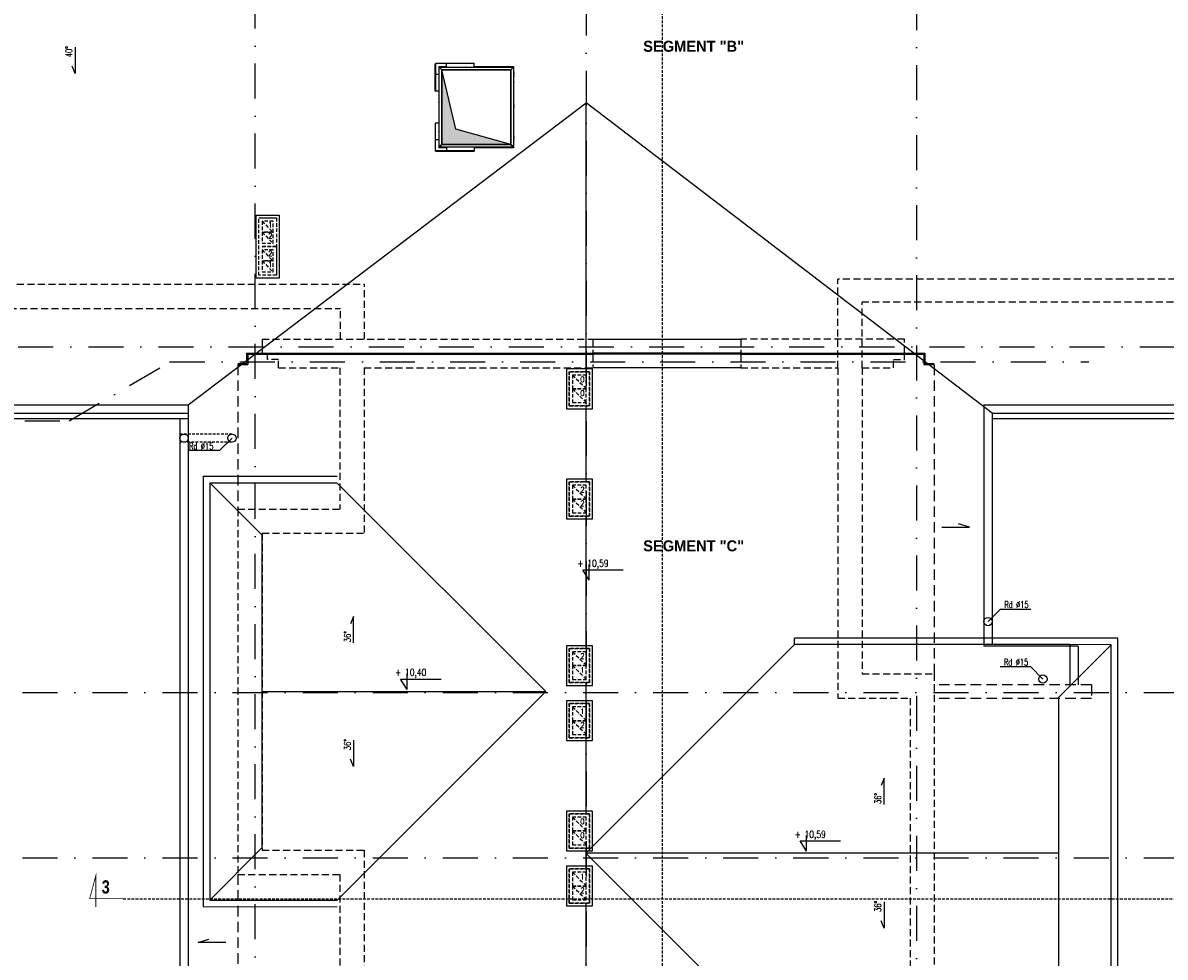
# Model space of a CAD drawing. Header units: millimetres. Extents: x 28600 to 181045, y -399112 to -163690.
# Tile 480 of 482: x 101246 to 103318, y -196709 to -195014. Entities that reach past the tile are written whole.
import ezdxf

# ---------------------------------------------------------------- set-up
doc = ezdxf.new("R2010")
doc.units = ezdxf.units.MM
for name, pattern in [('6279-A-FP00$0$DASHED', [0.75, 0.5, -0.25]), ('CARKOVANA', [7.5, 5, -2.5]), ('DASHDOT', [25.4, 12.7, -6.35, 0, -6.35]), ('HIDDEN', [9.525, 6.35, -3.175])]:
    doc.linetypes.add(name, pattern=pattern)
doc.layers.get('0').update_dxf_attribs({"color": 8})
for name, color, linetype in [('!! 0_ Istn-widok', 8, 'Continuous'), ('!! 0_ Opis', 8, 'Continuous'), ('!! 0_Istn-cienka', 8, 'Continuous'), ('!! 0_Osie', 8, 'DASHDOT'), ('!! 1_Wyburzenia', 8, 'CARKOVANA'), ('0-osie-liniA', 8, 'DASHDOT'), ('0-PRZEB-LINIA-PODLOGA', 8, 'Continuous'), ('0-rzedne-blok', 8, 'Continuous')]:
    doc.layers.add(name, color=color, linetype=linetype)
doc.styles.add('ARCHETYP', font='romans.shx', dxfattribs={"height": 15})
doc.styles.add('DEUTSCH', font='SIMPLEX8')
doc.styles.add('SIMPLEX', font='simplex.shx', dxfattribs={"width": 0.77})
doc.styles.add('STYLE10', font='arialbd.ttf')
doc.styles.add('STYLE7', font='ARIALNB.TTF')

# ---------------------------------------------------------------- blocks, each defined once
blk = doc.blocks.new('BLOK OSI')
at = {"layer": '0-osie-liniA', "ltscale": 5}
for points in [[(51992.2, -199661.2), (51992.2, -193642.4)], [(52592.2, -193637), (52592.2, -199860.8)], [(53191.2, -193626.9), (53191.2, -199860.8)], [(48639.3, -195663.1), (55424.3, -195663.1)], [(51574.3, -195797.6), (51654.7, -195797.6), (51841.2, -195688.6)], [(51837.1, -195690.1), (53504.1, -195690.1)], [(51570, -196290.1), (53810.6, -196290.1)], [(51570, -196590.1), (53810.6, -196590.1)]]:
    blk.add_lwpolyline(points, dxfattribs=at)
blk = doc.blocks.new('A$Ca3b899b0')
for p, q in [((-960, 796), (-960, 796)), ((-960, 796), (-960, 75)), ((-960, 796), (-960, 796)), ((-960, 796), (-958, 795)), ((-960, 796), (-958, 795)), ((-840, 796), (-960, 796)), ((-958, 795), (-960, 796)), ((-960, 796), (-960, 796)), ((-955, 791), (-958, 795)), ((-958, 795), (-955, 791)), ((-958, 693), (-958, 693)), ((-958, 693), (-958, 693)), ((-958, 692), (-958, 693)), ((-958, 692), (-958, 692)), ((-958, 690), (-958, 692)), ((-958, 690), (-958, 690)), ((-958, 690), (-958, 689)), ((-958, 690), (-958, 690)), ((-958, 690), (-958, 690)), ((-958, 689), (-958, 689)), ((-956, 696), (-955, 696)), ((-956, 686), (-955, 686)), ((-955, 791), (-952, 789)), ((-955, -559), (-955, 791)), ((-952, 789), (-955, 791)), ((-955, 791), (495, 791)), ((-905, 741), (-952, 789)), ((-952, 789), (-905, 741)), ((-905, -509), (-905, 741)), ((-905, 741), (445, 741)), ((-859, 793), (-859, 791)), ((-857, 794), (-856, 794)), ((-856, 794), (-855, 794)), ((-856, 794), (-856, 794)), ((-856, 794), (-856, 794)), ((-854, 794), (-855, 794)), ((-854, 794), (-853, 794)), ((-854, 794), (-854, 794)), ((-852, 794), (-853, 794)), ((-852, 794), (-852, 794)), ((-850, 793), (-850, 791)), ((-840, 796), (-840, 791)), ((-840, 796), (-820, 796)), ((-820, 796), (-820, 791)), ((-820, 791), (-820, 796)), ((-800, 796), (-820, 796)), ((-800, 791), (-800, 796)), ((-800, 796), (-780, 796)), ((-800, 796), (-800, 791)), ((-780, 796), (-780, 791)), ((-780, 791), (-780, 796)), ((-760, 796), (-780, 796)), ((-270, 796), (-760, 796)), ((-760, 791), (-760, 796)), ((-679, 793), (-679, 791)), ((-677, 794), (-675, 794)), ((-677, 794), (-677, 794)), ((-677, 794), (-677, 794)), ((-675, 794), (-673, 794)), ((-675, 794), (-675, 794)), ((-675, 794), (-675, 794)), ((-673, 794), (-673, 794)), ((-673, 794), (-673, 794)), ((-673, 794), (-672, 794)), ((-670, 793), (-670, 791)), ((-270, 796), (-270, 791)), ((-270, 796), (-250, 796)), ((-250, 796), (-250, 791)), ((-250, 791), (-250, 796)), ((-230, 796), (-250, 796)), ((-230, 791), (-230, 796)), ((-230, 796), (-210, 796)), ((-230, 796), (-230, 791)), ((-210, 796), (-210, 791)), ((-210, 791), (-210, 796)), ((-190, 796), (-210, 796)), ((300, 796), (-190, 796)), ((-190, 791), (-190, 796)), ((-144, 793), (-144, 791)), ((-142, 794), (-142, 794)), ((-141, 794), (-142, 794)), ((-141, 794), (-140, 794)), ((-141, 794), (-141, 794)), ((-140, 794), (-140, 794)), ((-139, 794), (-138, 794)), ((-138, 794), (-138, 794)), ((-138, 794), (-138, 794)), ((-138, 794), (-137, 794)), ((-135, 793), (-135, 791)), ((300, 796), (300, 791)), ((300, 796), (320, 796)), ((320, 796), (320, 791)), ((320, 791), (320, 796)), ((340, 796), (320, 796)), ((340, 791), (340, 796)), ((340, 796), (360, 796)), ((340, 796), (340, 791)), ((360, 796), (360, 791)), ((360, 791), (360, 796)), ((380, 796), (360, 796)), ((500, 796), (380, 796)), ((380, 791), (380, 796)), ((391, 793), (391, 791)), ((393, 794), (394, 794)), ((394, 794), (395, 794)), ((394, 794), (394, 794)), ((394, 794), (394, 794)), ((396, 794), (395, 794)), ((396, 794), (397, 794)), ((396, 794), (396, 794)), ((398, 794), (397, 794)), ((398, 794), (398, 794)), ((400, 793), (400, 791)), ((493, 789), (445, 741)), ((445, 741), (493, 789)), ((445, 741), (445, -509)), ((493, 789), (495, 791)), ((495, 791), (493, 789)), ((499, 795), (495, 791)), ((495, 791), (499, 795)), ((495, 791), (495, -559)), ((497, 696), (495, 696)), ((497, 686), (495, 686)), ((499, 795), (500, 796)), ((500, 796), (499, 795)), ((499, 693), (499, 693)), ((499, 693), (499, 693)), ((499, 693), (499, 692)), ((499, 692), (499, 692)), ((499, 692), (499, 692)), ((499, 692), (499, 690)), ((499, 690), (499, 690)), ((499, 690), (499, 690)), ((499, 690), (499, 689)), ((499, 690), (499, 690)), ((499, 690), (499, 690)), ((500, 796), (500, 796)), ((500, 796), (500, 796)), ((500, 75), (500, 796)), ((500, 796), (500, 796)), ((500, 796), (500, 796)), ((500, 796), (500, 796)), ((500, 796), (500, 796)), ((-958, 312), (-958, 312)), ((-958, 312), (-958, 312)), ((-958, 311), (-958, 312)), ((-958, 310), (-958, 311)), ((-958, 310), (-958, 310)), ((-958, 309), (-958, 310)), ((-958, 309), (-958, 309)), ((-958, 308), (-958, 309)), ((-958, 309), (-958, 309)), ((-958, 308), (-958, 308)), ((-958, 308), (-958, 308)), ((-956, 315), (-955, 315)), ((-956, 305), (-955, 305)), ((497, 309), (495, 309)), ((497, 299), (495, 299)), ((499, 306), (499, 306)), ((499, 306), (499, 304)), ((499, 306), (499, 306)), ((499, 306), (499, 306)), ((499, 306), (499, 306)), ((499, 306), (499, 306)), ((499, 304), (499, 303)), ((499, 303), (499, 302)), ((499, 302), (499, 302)), ((499, 302), (499, 302)), ((-1027, 75), (-1025, 75)), ((-1027, -622), (-1027, 75)), ((-1020, 75), (-1025, 75)), ((-1018, 75), (-1020, 75)), ((-1020, 75), (-1020, -622)), ((-955, 75), (-1018, 75)), ((495, 75), (559, 75)), ((559, 75), (560, 75)), ((560, 75), (566, 75)), ((560, 75), (560, -622)), ((568, 75), (566, 75)), ((568, -622), (568, 75)), ((-958, -70), (-958, -70)), ((-958, -70), (-958, -70)), ((-958, -71), (-958, -70)), ((-958, -72), (-958, -71)), ((-958, -73), (-958, -72)), ((-958, -73), (-958, -73)), ((-958, -74), (-958, -73)), ((-958, -73), (-958, -73)), ((-958, -74), (-958, -74)), ((-958, -74), (-958, -74)), ((-956, -67), (-955, -67)), ((-956, -77), (-955, -77)), ((497, -72), (495, -72)), ((497, -82), (495, -82)), ((499, -75), (499, -76)), ((499, -75), (499, -75)), ((499, -75), (499, -75)), ((499, -75), (499, -75)), ((499, -75), (499, -75)), ((499, -76), (499, -77)), ((499, -77), (499, -78)), ((499, -78), (499, -78)), ((499, -78), (499, -79)), ((499, -79), (499, -79)), ((499, -79), (499, -79)), ((-1018, -425), (-1020, -425)), ((-955, -425), (-1018, -425)), ((-960, -425), (-960, -564)), ((-958, -562), (-960, -564)), ((-960, -564), (-958, -562)), ((-960, -564), (-960, -564)), ((-960, -564), (-960, -564)), ((-960, -564), (-960, -564)), ((-960, -564), (-960, -564)), ((-960, -564), (-821, -564)), ((-960, -564), (-960, -564)), ((-958, -457), (-958, -457)), ((-958, -457), (-958, -457)), ((-958, -457), (-958, -457)), ((-958, -458), (-958, -457)), ((-958, -457), (-958, -457)), ((-958, -459), (-958, -458)), ((-958, -460), (-958, -459)), ((-958, -461), (-958, -460)), ((-958, -461), (-958, -461)), ((-958, -461), (-958, -461)), ((-958, -562), (-955, -559)), ((-955, -559), (-958, -562)), ((-956, -454), (-955, -454)), ((-956, -464), (-955, -464)), ((-952, -556), (-955, -559)), ((-955, -559), (-952, -556)), ((495, -559), (-955, -559)), ((-952, -556), (-905, -509)), ((-905, -509), (-952, -556)), ((445, -509), (-905, -509)), ((-859, -561), (-859, -559)), ((-856, -562), (-857, -562)), ((-857, -562), (-857, -562)), ((-856, -562), (-855, -562)), ((-854, -562), (-855, -562)), ((-852, -562), (-853, -562)), ((-853, -562), (-853, -562)), ((-850, -561), (-850, -559)), ((-821, -559), (-821, -622)), ((-521, -559), (-521, -622)), ((-521, -564), (62, -564)), ((-324, -561), (-324, -559)), ((-322, -562), (-321, -562)), ((-322, -562), (-322, -562)), ((-320, -562), (-321, -562)), ((-321, -562), (-321, -562)), ((-320, -562), (-320, -562)), ((-318, -562), (-319, -562)), ((-317, -562), (-318, -562)), ((-318, -562), (-318, -562)), ((-318, -562), (-318, -562)), ((-315, -561), (-315, -559)), ((62, -559), (62, -622)), ((211, -561), (211, -559)), ((214, -562), (213, -562)), ((216, -562), (214, -562)), ((214, -562), (214, -562)), ((214, -562), (214, -562)), ((214, -562), (214, -562)), ((214, -562), (214, -562)), ((214, -562), (214, -562)), ((216, -562), (216, -562)), ((218, -562), (217, -562)), ((218, -562), (218, -562)), ((220, -561), (220, -559)), ((362, -559), (362, -622)), ((362, -564), (500, -564)), ((391, -561), (391, -559)), ((394, -562), (393, -562)), ((393, -562), (393, -562)), ((394, -562), (395, -562)), ((396, -562), (395, -562)), ((398, -562), (397, -562)), ((397, -562), (397, -562)), ((400, -561), (400, -559)), ((445, -509), (493, -556)), ((493, -556), (445, -509)), ((495, -559), (493, -556)), ((493, -556), (495, -559)), ((495, -425), (559, -425)), ((497, -454), (495, -454)), ((497, -464), (495, -464)), ((495, -559), (499, -562)), ((499, -562), (495, -559)), ((499, -457), (499, -457)), ((499, -457), (499, -457)), ((499, -457), (499, -458)), ((499, -458), (499, -458)), ((499, -458), (499, -458)), ((499, -458), (499, -460)), ((499, -460), (499, -460)), ((499, -460), (499, -460)), ((499, -460), (499, -461)), ((499, -460), (499, -460)), ((499, -460), (499, -460)), ((500, -564), (499, -562)), ((499, -562), (500, -564)), ((500, -564), (500, -425)), ((500, -564), (500, -564)), ((500, -564), (500, -564)), ((500, -564), (500, -564)), ((500, -564), (500, -564)), ((500, -564), (500, -564)), ((559, -425), (560, -425)), ((-1025, -622), (-1027, -622)), ((-1025, -622), (-1020, -622)), ((-1018, -624), (-521, -624)), ((-1018, -624), (-1018, -629)), ((-1018, -631), (-1018, -629)), ((-521, -631), (-1018, -631)), ((-821, -622), (-821, -624)), ((-521, -622), (-521, -624)), ((-521, -629), (-521, -624)), ((-521, -629), (-521, -631)), ((62, -622), (62, -624)), ((559, -624), (62, -624)), ((62, -629), (62, -624)), ((62, -629), (62, -631)), ((62, -631), (559, -631)), ((362, -622), (362, -624)), ((559, -624), (559, -629)), ((559, -631), (559, -629)), ((566, -622), (560, -622)), ((566, -622), (568, -622))]:
    blk.add_line(p, q)
for centre, radius, start, end in [((-950, 691), 8, 144.3147, 163.9923), ((-950, 691), 8, 196.0077, 215.6853), ((-956, 696), 0.2, 90, 144.3147), ((-956, 687), 0.2, 215.6853, 270), ((-855, 787), 8, 106.0077, 125.6853), ((-859, 793), 0.2, 125.6853, 180), ((-855, 787), 8, 54.3147, 73.9923), ((-850, 793), 0.2, 0, 54.3147), ((-675, 787), 8, 106.0077, 125.6853), ((-679, 793), 0.2, 125.6853, 180), ((-675, 787), 8, 54.3147, 73.9923), ((-670, 793), 0.2, 0, 54.3147), ((-140, 787), 8, 106.0077, 125.6853), ((-144, 793), 0.2, 125.6853, 180), ((-140, 787), 8, 54.3147, 73.9923), ((-135, 793), 0.2, 0, 54.3147), ((395, 787), 8, 106.0077, 125.6853), ((391, 793), 0.2, 125.6853, 180), ((395, 787), 8, 54.3147, 73.9923), ((400, 793), 0.2, 0, 54.3147), ((497, 696), 0.2, 35.6853, 90), ((491, 691), 8, 16.0077, 35.6853), ((491, 691), 8, 324.3147, 343.9923), ((497, 687), 0.2, 270, 324.3147), ((-950, 310), 8, 144.3147, 163.9923), ((-950, 310), 8, 196.0077, 215.6853), ((-956, 315), 0.2, 90, 144.3147), ((-956, 306), 0.2, 215.6853, 270), ((497, 309), 0.2, 35.6853, 90), ((491, 304), 8, 16.0077, 35.6853), ((491, 304), 8, 324.3147, 343.9923), ((497, 300), 0.2, 270, 324.3147), ((-950, -72), 8, 144.3147, 163.9923), ((-950, -72), 8, 196.0077, 215.6853), ((-956, -67), 0.2, 90, 144.3147), ((-956, -76), 0.2, 215.6853, 270), ((497, -72), 0.2, 35.6853, 90), ((491, -77), 8, 16.0077, 35.6853), ((491, -77), 8, 324.3147, 343.9923), ((497, -81), 0.2, 270, 324.3147), ((-950, -459), 8, 144.3147, 163.9923), ((-950, -459), 8, 196.0077, 215.6853), ((-956, -454), 0.2, 90, 144.3147), ((-956, -463), 0.2, 215.6853, 270), ((-859, -561), 0.2, 180, 234.3147), ((-855, -554), 8, 234.3147, 253.6659), ((-855, -554), 8, 286.3341, 305.6853), ((-850, -561), 0.2, 305.6853, 0), ((-324, -561), 0.2, 180, 234.3147), ((-320, -554), 8, 234.3147, 253.9923), ((-320, -554), 8, 286.0077, 305.6853), ((-315, -561), 0.2, 305.6853, 0), ((211, -561), 0.2, 180, 234.3147), ((215, -554), 8, 234.3147, 253.801), ((215, -554), 8, 286.199, 305.6853), ((220, -561), 0.2, 305.6853, 0), ((391, -561), 0.2, 180, 234.3147), ((395, -554), 8, 234.3147, 253.6659), ((395, -554), 8, 286.3341, 305.6853), ((400, -561), 0.2, 305.6853, 0), ((497, -454), 0.2, 35.6853, 90), ((491, -459), 8, 16.0077, 35.6853), ((491, -459), 8, 324.3147, 343.9923), ((497, -463), 0.2, 270, 324.3147), ((-1018, -622), 3, 180, 270), ((-1018, -622), 1.5, 180, 270), ((559, -622), 1.5, 270, 0), ((559, -622), 3, 270, 0)]:
    blk.add_arc(centre, radius, start, end)
for points, knots in [([(-958, 693), (-958, 693), (-958, 693), (-958, 693), (-958, 693), (-958, 693), (-958, 693), (-958, 693)], [0.17438702, 0.17438702, 0.17438702, 0.17438702, 0.18896797, 0.18896797, 0.20586323, 0.20586323, 0.21737851, 0.21737851, 0.21737851, 0.21737851]), ([(-958, 692), (-958, 692), (-958, 692), (-958, 692), (-958, 692), (-958, 692), (-958, 692), (-958, 692)], [0.17438702, 0.17438702, 0.17438702, 0.17438702, 0.18896797, 0.18896797, 0.20586323, 0.20586323, 0.21737852, 0.21737852, 0.21737852, 0.21737852]), ([(-958, 690), (-958, 690), (-958, 690), (-958, 690), (-958, 690), (-958, 690), (-958, 690), (-958, 689)], [0.17438702, 0.17438702, 0.17438702, 0.17438702, 0.18896797, 0.18896797, 0.20586323, 0.20586323, 0.21737852, 0.21737852, 0.21737852, 0.21737852]), ([(-856, 794), (-856, 794), (-856, 794), (-856, 794), (-856, 794), (-856, 794), (-856, 794), (-856, 794)], [0.17438702, 0.17438702, 0.17438702, 0.17438702, 0.18896797, 0.18896797, 0.20586323, 0.20586323, 0.21737852, 0.21737852, 0.21737852, 0.21737852]), ([(-854, 794), (-854, 794), (-854, 794), (-854, 794), (-854, 794), (-854, 794), (-855, 794), (-855, 794)], [0.17438702, 0.17438702, 0.17438702, 0.17438702, 0.18896797, 0.18896797, 0.20586323, 0.20586323, 0.21737851, 0.21737851, 0.21737851, 0.21737851]), ([(-852, 794), (-852, 794), (-852, 794), (-853, 794), (-853, 794), (-853, 794), (-853, 794), (-853, 794)], [0.17438702, 0.17438702, 0.17438702, 0.17438702, 0.18896797, 0.18896797, 0.20586323, 0.20586323, 0.21737851, 0.21737851, 0.21737851, 0.21737851]), ([(-677, 794), (-677, 794), (-677, 794), (-677, 794), (-677, 794), (-677, 794), (-677, 794), (-677, 794)], [0.17438702, 0.17438702, 0.17438702, 0.17438702, 0.18896797, 0.18896797, 0.20586323, 0.20586323, 0.21737852, 0.21737852, 0.21737852, 0.21737852]), ([(-675, 794), (-675, 794), (-675, 794), (-675, 794), (-675, 794), (-675, 794), (-675, 794), (-675, 794)], [0.17438702, 0.17438702, 0.17438702, 0.17438702, 0.18896797, 0.18896797, 0.20586323, 0.20586323, 0.21737851, 0.21737851, 0.21737851, 0.21737851]), ([(-673, 794), (-673, 794), (-673, 794), (-673, 794), (-673, 794), (-673, 794), (-673, 794), (-673, 794)], [0.17438702, 0.17438702, 0.17438702, 0.17438702, 0.18896797, 0.18896797, 0.20586323, 0.20586323, 0.21737851, 0.21737851, 0.21737851, 0.21737851]), ([(-141, 794), (-141, 794), (-142, 794), (-142, 794), (-142, 794), (-142, 794), (-142, 794), (-142, 794)], [0.17438702, 0.17438702, 0.17438702, 0.17438702, 0.18896797, 0.18896797, 0.20586323, 0.20586323, 0.21737852, 0.21737852, 0.21737852, 0.21737852]), ([(-139, 794), (-140, 794), (-140, 794), (-140, 794), (-140, 794), (-140, 794), (-140, 794), (-140, 794)], [0.17438702, 0.17438702, 0.17438702, 0.17438702, 0.18896797, 0.18896797, 0.20586323, 0.20586323, 0.21737851, 0.21737851, 0.21737851, 0.21737851]), ([(-138, 794), (-138, 794), (-138, 794), (-138, 794), (-138, 794), (-138, 794), (-138, 794), (-138, 794)], [0.17438702, 0.17438702, 0.17438702, 0.17438702, 0.18896797, 0.18896797, 0.20586323, 0.20586323, 0.21737851, 0.21737851, 0.21737851, 0.21737851]), ([(394, 794), (394, 794), (394, 794), (394, 794), (394, 794), (394, 794), (394, 794), (394, 794)], [0.17438702, 0.17438702, 0.17438702, 0.17438702, 0.18896797, 0.18896797, 0.20586323, 0.20586323, 0.21737852, 0.21737852, 0.21737852, 0.21737852]), ([(396, 794), (396, 794), (396, 794), (396, 794), (396, 794), (396, 794), (395, 794), (395, 794)], [0.17438702, 0.17438702, 0.17438702, 0.17438702, 0.18896797, 0.18896797, 0.20586323, 0.20586323, 0.21737851, 0.21737851, 0.21737851, 0.21737851]), ([(398, 794), (398, 794), (398, 794), (397, 794), (397, 794), (397, 794), (397, 794), (397, 794)], [0.17438702, 0.17438702, 0.17438702, 0.17438702, 0.18896797, 0.18896797, 0.20586323, 0.20586323, 0.21737851, 0.21737851, 0.21737851, 0.21737851]), ([(499, 693), (499, 693), (499, 693), (499, 693), (499, 693), (499, 693), (499, 693), (499, 693)], [0.17438702, 0.17438702, 0.17438702, 0.17438702, 0.18896797, 0.18896797, 0.20586323, 0.20586323, 0.21737852, 0.21737852, 0.21737852, 0.21737852]), ([(499, 692), (499, 692), (499, 692), (499, 692), (499, 692), (499, 692), (499, 692), (499, 692)], [0.17438702, 0.17438702, 0.17438702, 0.17438702, 0.18896797, 0.18896797, 0.20586323, 0.20586323, 0.21737852, 0.21737852, 0.21737852, 0.21737852]), ([(499, 690), (499, 690), (499, 690), (499, 690), (499, 690), (499, 690), (499, 690), (499, 690)], [0.17438702, 0.17438702, 0.17438702, 0.17438702, 0.18896797, 0.18896797, 0.20586323, 0.20586323, 0.21737852, 0.21737852, 0.21737852, 0.21737852]), ([(-958, 312), (-958, 312), (-958, 312), (-958, 312), (-958, 312), (-958, 312), (-958, 312), (-958, 312)], [0.17438702, 0.17438702, 0.17438702, 0.17438702, 0.18896797, 0.18896797, 0.20586323, 0.20586323, 0.21737852, 0.21737852, 0.21737852, 0.21737852]), ([(-958, 311), (-958, 311), (-958, 311), (-958, 310), (-958, 310), (-958, 310), (-958, 310), (-958, 310)], [0.17438702, 0.17438702, 0.17438702, 0.17438702, 0.18896797, 0.18896797, 0.20586323, 0.20586323, 0.21737852, 0.21737852, 0.21737852, 0.21737852]), ([(-958, 309), (-958, 309), (-958, 308), (-958, 308), (-958, 308), (-958, 308), (-958, 308), (-958, 308)], [0.17438702, 0.17438702, 0.17438702, 0.17438702, 0.18896797, 0.18896797, 0.20586323, 0.20586323, 0.21737852, 0.21737852, 0.21737852, 0.21737852]), ([(499, 306), (499, 306), (499, 306), (499, 306), (499, 306), (499, 306), (499, 306), (499, 306)], [0.17438702, 0.17438702, 0.17438702, 0.17438702, 0.18896797, 0.18896797, 0.20586323, 0.20586323, 0.21737852, 0.21737852, 0.21737852, 0.21737852]), ([(499, 303), (499, 304), (499, 304), (499, 304), (499, 304), (499, 304), (499, 304), (499, 304)], [0.17438702, 0.17438702, 0.17438702, 0.17438702, 0.18896797, 0.18896797, 0.20586323, 0.20586323, 0.21737852, 0.21737852, 0.21737852, 0.21737852]), ([(499, 302), (499, 302), (499, 302), (499, 302), (499, 302), (499, 302), (499, 302), (499, 302)], [0.17438702, 0.17438702, 0.17438702, 0.17438702, 0.18896797, 0.18896797, 0.20586323, 0.20586323, 0.21737851, 0.21737851, 0.21737851, 0.21737851]), ([(-958, -70), (-958, -70), (-958, -70), (-958, -70), (-958, -70), (-958, -70), (-958, -70), (-958, -70)], [0.17438702, 0.17438702, 0.17438702, 0.17438702, 0.18896797, 0.18896797, 0.20586323, 0.20586323, 0.21737851, 0.21737851, 0.21737851, 0.21737851]), ([(-958, -71), (-958, -71), (-958, -71), (-958, -71), (-958, -71), (-958, -72), (-958, -72), (-958, -72)], [0.17438702, 0.17438702, 0.17438702, 0.17438702, 0.18896797, 0.18896797, 0.20586323, 0.20586323, 0.21737852, 0.21737852, 0.21737852, 0.21737852]), ([(-958, -73), (-958, -73), (-958, -73), (-958, -74), (-958, -74), (-958, -74), (-958, -74), (-958, -74)], [0.17438702, 0.17438702, 0.17438702, 0.17438702, 0.18896797, 0.18896797, 0.20586323, 0.20586323, 0.21737852, 0.21737852, 0.21737852, 0.21737852]), ([(499, -76), (499, -76), (499, -75), (499, -75), (499, -75), (499, -75), (499, -75), (499, -75)], [0.17438702, 0.17438702, 0.17438702, 0.17438702, 0.18896797, 0.18896797, 0.20586323, 0.20586323, 0.21737852, 0.21737852, 0.21737852, 0.21737852]), ([(499, -78), (499, -78), (499, -78), (499, -78), (499, -78), (499, -77), (499, -77), (499, -77)], [0.17438702, 0.17438702, 0.17438702, 0.17438702, 0.18896797, 0.18896797, 0.20586323, 0.20586323, 0.21737852, 0.21737852, 0.21737852, 0.21737852]), ([(499, -79), (499, -79), (499, -79), (499, -79), (499, -79), (499, -79), (499, -79), (499, -79)], [0.17438702, 0.17438702, 0.17438702, 0.17438702, 0.18896797, 0.18896797, 0.20586323, 0.20586323, 0.21737852, 0.21737852, 0.21737852, 0.21737852]), ([(-958, -457), (-958, -457), (-958, -457), (-958, -457), (-958, -457), (-958, -457), (-958, -458), (-958, -458)], [0.17438702, 0.17438702, 0.17438702, 0.17438702, 0.18896797, 0.18896797, 0.20586323, 0.20586323, 0.21737851, 0.21737851, 0.21737851, 0.21737851]), ([(-958, -459), (-958, -459), (-958, -459), (-958, -460), (-958, -460), (-958, -460), (-958, -460), (-958, -460)], [0.17438702, 0.17438702, 0.17438702, 0.17438702, 0.18896797, 0.18896797, 0.20586323, 0.20586323, 0.21737851, 0.21737851, 0.21737851, 0.21737851]), ([(-958, -461), (-958, -461), (-958, -461), (-958, -461), (-958, -461), (-958, -461), (-958, -461), (-958, -461)], [0.17438702, 0.17438702, 0.17438702, 0.17438702, 0.18896797, 0.18896797, 0.20586323, 0.20586323, 0.21737852, 0.21737852, 0.21737852, 0.21737852]), ([(-857, -562), (-857, -562), (-857, -562), (-857, -562), (-857, -562), (-857, -562), (-857, -562), (-857, -562)], [0.17438702, 0.17438702, 0.17438702, 0.17438702, 0.18896797, 0.18896797, 0.20586323, 0.20586323, 0.21737852, 0.21737852, 0.21737852, 0.21737852]), ([(-856, -562), (-856, -562), (-856, -562), (-856, -562), (-856, -562), (-856, -562)], [0.17438702, 0.17438702, 0.17438702, 0.17438702, 0.18896797, 0.18896797, 0.19470305, 0.19470305, 0.19470305, 0.19470305]), ([(-856, -562), (-856, -562), (-856, -562), (-856, -562), (-856, -562), (-856, -562), (-856, -562), (-855, -562)], [0.17438702, 0.17438702, 0.17438702, 0.17438702, 0.18896797, 0.18896797, 0.20586323, 0.20586323, 0.21737851, 0.21737851, 0.21737851, 0.21737851]), ([(-854, -562), (-854, -562), (-854, -562), (-853, -562), (-853, -562), (-853, -562), (-853, -562), (-853, -562)], [0.17438702, 0.17438702, 0.17438702, 0.17438702, 0.18896797, 0.18896797, 0.20586323, 0.20586323, 0.21737851, 0.21737851, 0.21737851, 0.21737851]), ([(-853, -562), (-853, -562), (-853, -562), (-853, -562), (-853, -562), (-853, -562)], [0.17438702, 0.17438702, 0.17438702, 0.17438702, 0.18896797, 0.18896797, 0.19470305, 0.19470305, 0.19470305, 0.19470305]), ([(-852, -562), (-852, -562), (-852, -562), (-852, -562), (-852, -562), (-852, -562)], [0.17438702, 0.17438702, 0.17438702, 0.17438702, 0.18896797, 0.18896797, 0.19470305, 0.19470305, 0.19470305, 0.19470305]), ([(-322, -562), (-322, -562), (-322, -562), (-322, -562), (-322, -562), (-321, -562), (-321, -562), (-321, -562)], [0.17438702, 0.17438702, 0.17438702, 0.17438702, 0.18896797, 0.18896797, 0.20586323, 0.20586323, 0.21737851, 0.21737851, 0.21737851, 0.21737851]), ([(-320, -562), (-320, -562), (-320, -562), (-320, -562), (-320, -562), (-320, -562)], [0.20226985, 0.20226985, 0.20226985, 0.20226985, 0.20586323, 0.20586323, 0.21737852, 0.21737852, 0.21737852, 0.21737852]), ([(-320, -562), (-320, -562), (-320, -562), (-320, -562), (-320, -562), (-320, -562), (-319, -562), (-319, -562)], [0.17438702, 0.17438702, 0.17438702, 0.17438702, 0.18896797, 0.18896797, 0.20586323, 0.20586323, 0.21737851, 0.21737851, 0.21737851, 0.21737851]), ([(-318, -562), (-318, -562), (-318, -562), (-318, -562), (-318, -562), (-318, -562), (-318, -562), (-318, -562)], [0.17438702, 0.17438702, 0.17438702, 0.17438702, 0.18896797, 0.18896797, 0.20586323, 0.20586323, 0.21737852, 0.21737852, 0.21737852, 0.21737852]), ([(214, -562), (214, -562), (214, -562), (214, -562), (214, -562), (214, -562), (214, -562), (214, -562)], [0.17438702, 0.17438702, 0.17438702, 0.17438702, 0.18896797, 0.18896797, 0.20586323, 0.20586323, 0.21737851, 0.21737851, 0.21737851, 0.21737851]), ([(216, -562), (216, -562), (216, -562), (216, -562), (216, -562), (217, -562), (217, -562), (217, -562)], [0.17438702, 0.17438702, 0.17438702, 0.17438702, 0.18896797, 0.18896797, 0.20586323, 0.20586323, 0.21737851, 0.21737851, 0.21737851, 0.21737851]), ([(218, -562), (218, -562), (218, -562), (218, -562), (218, -562), (218, -562), (218, -562), (218, -562)], [0.17438702, 0.17438702, 0.17438702, 0.17438702, 0.18896797, 0.18896797, 0.20586323, 0.20586323, 0.21737852, 0.21737852, 0.21737852, 0.21737852]), ([(393, -562), (393, -562), (393, -562), (393, -562), (393, -562), (393, -562), (393, -562), (393, -562)], [0.17438702, 0.17438702, 0.17438702, 0.17438702, 0.18896797, 0.18896797, 0.20586323, 0.20586323, 0.21737852, 0.21737852, 0.21737852, 0.21737852]), ([(394, -562), (394, -562), (394, -562), (394, -562), (394, -562), (394, -562)], [0.17438702, 0.17438702, 0.17438702, 0.17438702, 0.18896797, 0.18896797, 0.19470305, 0.19470305, 0.19470305, 0.19470305]), ([(394, -562), (394, -562), (394, -562), (394, -562), (394, -562), (394, -562), (394, -562), (395, -562)], [0.17438702, 0.17438702, 0.17438702, 0.17438702, 0.18896797, 0.18896797, 0.20586323, 0.20586323, 0.21737851, 0.21737851, 0.21737851, 0.21737851]), ([(396, -562), (396, -562), (396, -562), (397, -562), (397, -562), (397, -562), (397, -562), (397, -562)], [0.17438702, 0.17438702, 0.17438702, 0.17438702, 0.18896797, 0.18896797, 0.20586323, 0.20586323, 0.21737851, 0.21737851, 0.21737851, 0.21737851]), ([(397, -562), (397, -562), (397, -562), (397, -562), (397, -562), (397, -562)], [0.17438702, 0.17438702, 0.17438702, 0.17438702, 0.18896797, 0.18896797, 0.19470305, 0.19470305, 0.19470305, 0.19470305]), ([(398, -562), (398, -562), (398, -562), (398, -562), (398, -562), (398, -562)], [0.17438702, 0.17438702, 0.17438702, 0.17438702, 0.18896797, 0.18896797, 0.19470305, 0.19470305, 0.19470305, 0.19470305]), ([(499, -457), (499, -457), (499, -457), (499, -457), (499, -457), (499, -457), (499, -457), (499, -457)], [0.17438702, 0.17438702, 0.17438702, 0.17438702, 0.18896797, 0.18896797, 0.20586323, 0.20586323, 0.21737852, 0.21737852, 0.21737852, 0.21737852]), ([(499, -458), (499, -458), (499, -458), (499, -458), (499, -458), (499, -458), (499, -458), (499, -458)], [0.17438702, 0.17438702, 0.17438702, 0.17438702, 0.18896797, 0.18896797, 0.20586323, 0.20586323, 0.21737852, 0.21737852, 0.21737852, 0.21737852]), ([(499, -460), (499, -460), (499, -460), (499, -460), (499, -460), (499, -460), (499, -460), (499, -460)], [0.17438702, 0.17438702, 0.17438702, 0.17438702, 0.18896797, 0.18896797, 0.20586323, 0.20586323, 0.21737852, 0.21737852, 0.21737852, 0.21737852])]:
    blk.add_open_spline(points, degree=3, knots=knots)
for points in [[(-140, 794), (-140, 794), (-140, 794), (-140, 794)], [(213, -562), (213, -562), (213, -562), (213, -562)], [(214, -562), (214, -562), (214, -562), (214, -562)], [(217, -562), (216, -562), (216, -562), (216, -562)]]:
    blk.add_open_spline(points, degree=3)
blk = doc.blocks.new('P_001_op1')
for p, q in [((1, 1), (0, 1)), ((0, 1), (0, 0)), ((0.205, 0.795), (1, 1)), ((1, 0), (1, 1)), ((0, 0), (0.205, 0.795)), ((0, 0), (1, 0))]:
    blk.add_line(p, q)
blk.add_solid([(0, 0), (0.205, 0.795), (0, 1), (1, 1)])
blk = doc.blocks.new('D_kota')
for p, q in [((8.7, 0), (8.7, 23)), ((-0.8, 15), (8.7, 15)), ((8.7, 0), (-0.8, 15))]:
    blk.add_line(p, q)
blk.add_lwpolyline([(-0.8, 15), (57.9, 15)])
at = {"style": 'DEUTSCH', "width": 0.8}
blk.add_attdef('POZ.ARCH', (7.3, 19.7), '', height=10, dxfattribs=at)

msp = doc.modelspace()

# ---------------------------------------------------------------- linework, layer by layer
at = {"layer": '!! 0_ Istn-widok'}
for p, q in [((101573.08499, -195836.56515), (101573.08499, -196617.15128)), ((101585.08499, -195848.56515), (101585.08499, -196605.15128)), ((103232.08499, -196910.65128), (103232.08499, -196130.06515)), ((103220.08499, -196898.65128), (103220.08499, -196142.06515))]:
    msp.add_line(p, q, dxfattribs=at)
for points in [[(103004.08499, -195731.85822), (104799.08499, -195731.85822), (104799.08499, -194207.85822), (102669.08499, -194207.85822)], [(103004.08499, -195721.85822), (104789.08499, -195721.85822), (104789.08499, -194217.85822), (102669.08499, -194217.85822)], [(101546.08499, -195706.85822), (102267.58499, -195159.12771)], [(102267.58499, -195646.85822), (102267.58499, -195159.12771)], [(103004.08499, -195721.85822), (102267.58499, -195159.12771)], [(102280.08499, -195587.85822), (102548.08499, -195587.85822)], [(101652.08499, -195612.85822), (102280.08499, -195612.85822)], [(101652.08499, -195612.85822), (101652.08499, -195631.85822)], [(101654.08499, -195614.85822), (101690.08499, -195614.85822)], [(101654.08499, -195614.85822), (101654.08499, -195633.85822)], [(101690.08499, -195614.85822), (102280.08499, -195614.85822)], [(102280.08499, -195612.85822), (102280.08499, -195614.85822)], [(102548.08499, -195612.85822), (102280.08499, -195612.85822)], [(102548.08499, -195614.85822), (102280.08499, -195614.85822)], [(102548.08499, -195612.85822), (102854.08499, -195612.85822)], [(102548.08499, -195614.85822), (102845.08499, -195614.85822)], [(102845.08499, -195614.85822), (102880.08499, -195614.85822)], [(102854.08499, -195612.85822), (102882.08499, -195612.85822)], [(102880.08499, -195614.85822), (102880.08499, -195633.85822)], [(102882.08499, -195612.85822), (102882.08499, -195631.85822)], [(101636.08499, -195631.85822), (101652.08499, -195631.85822)], [(101636.08499, -195633.85822), (101654.08499, -195633.85822)], [(102880.08499, -195633.85822), (102899.08499, -195633.85822)], [(102882.08499, -195631.85822), (102899.08499, -195631.85822)], [(102548.08499, -195639.85822), (102280.08499, -195639.85822)], [(99835.08499, -195706.85822), (101546.08499, -195706.85822)], [(101546.08499, -195706.85822), (101546.08499, -197365.53512)], [(102267.58499, -195846.85822), (102267.58499, -195708.85822)], [(102989.08499, -195706.85822), (102989.08499, -196144.85822)], [(102989.08499, -195706.85822), (104789.08499, -195706.85822)], [(99835.08499, -195721.85822), (101546.08499, -195721.85822)], [(99835.08499, -195731.85822), (101546.08499, -195731.85822)], [(101531.08499, -195731.85822), (101531.08499, -197350.53512)], [(103004.08499, -195721.85822), (103004.08499, -196141.85822)], [(101573.08499, -195836.56515), (101816.08499, -195836.56515)], [(101585.08499, -195848.56515), (101815.87806, -195848.56515)], [(101585.08499, -195848.56515), (101680.08499, -195943.56515)], [(101816.08499, -195848.77209), (102194.37806, -196227.06515)], [(102267.58499, -196148.85822), (102267.58499, -195908.85822)], [(101680.08499, -196510.15128), (101680.08499, -195943.56515)], [(103232.08499, -196130.06515), (102645.67112, -196129.85743)], [(102645.67112, -196141.85822), (102645.67112, -196129.85743)], [(103145.08499, -196141.85822), (102645.67112, -196141.85822), (102267.37806, -196520.15128)], [(103220.08499, -196142.06515), (102989.08499, -196141.85822)], [(103160.08499, -196144.85822), (102989.08499, -196144.85822)], [(103220.08499, -196142.06515), (103122.29193, -196239.85822)], [(103145.08499, -196141.85822), (103145.08499, -196214.85822)], [(103160.08499, -196144.85822), (103160.08499, -196214.85822)], [(102267.58499, -196448.85822), (102267.58499, -196210.85822)], [(101680.08499, -196226.85822), (102194.17112, -196226.85822)], [(101816.08499, -196605.35822), (102194.37806, -196227.06515)], [(103125.08499, -196803.65128), (103125.08499, -196237.06515)], [(101585.08499, -196605.15128), (101680.08499, -196510.15128)], [(103232.08499, -196898.65128), (102645.87806, -196898.65128), (102267.37806, -196520.15128)], [(102267.58499, -196548.85822), (102267.58499, -196510.85822)], [(103125.08499, -196520.35822), (102267.58499, -196520.35822)], [(101585.08499, -196605.15128), (101816.08499, -196605.35822)], [(101573.08499, -196617.15128), (101816.08499, -196617.37477)], [(102267.58499, -196748.85822), (102267.58499, -196610.85822)]]:
    msp.add_lwpolyline(points, dxfattribs=at)
for points in [[(101669.08499, -195362.85822), (101711.08499, -195362.85822), (101711.08499, -195476.85822), (101669.08499, -195476.85822)], [(102232.08499, -195713.85822), (102279.08499, -195713.85822), (102279.08499, -195641.85822), (102232.08499, -195641.85822)], [(102232.08499, -195913.85822), (102279.08499, -195913.85822), (102279.08499, -195841.85822), (102232.08499, -195841.85822)], [(102232.08499, -196215.85822), (102279.08499, -196215.85822), (102279.08499, -196143.85822), (102232.08499, -196143.85822)], [(102232.08499, -196315.85822), (102279.08499, -196315.85822), (102279.08499, -196243.85822), (102232.08499, -196243.85822)], [(102232.08499, -196515.85822), (102279.08499, -196515.85822), (102279.08499, -196443.85822), (102232.08499, -196443.85822)], [(102232.08499, -196615.85822), (102279.08499, -196615.85822), (102279.08499, -196543.85822), (102232.08499, -196543.85822)]]:
    msp.add_lwpolyline(points, close=True, dxfattribs=at)
at = {"layer": '!! 0_ Istn-widok', "linetype": 'HIDDEN'}
for points in [[(101674.08499, -195367.85822), (101706.08499, -195367.85822), (101706.08499, -195471.85822), (101674.08499, -195471.85822)], [(101680.08499, -195393.85822), (101700.08499, -195393.85822), (101700.08499, -195373.85822), (101680.08499, -195373.85822)], [(101680.08499, -195413.85822), (101700.08499, -195413.85822), (101700.08499, -195393.85822), (101680.08499, -195393.85822)], [(101680.08499, -195445.85822), (101700.08499, -195445.85822), (101700.08499, -195425.85822), (101680.08499, -195425.85822)], [(101680.08499, -195465.85822), (101700.08499, -195465.85822), (101700.08499, -195445.85822), (101680.08499, -195445.85822)], [(102237.08499, -195646.85822), (102274.08499, -195646.85822), (102274.08499, -195708.85822), (102237.08499, -195708.85822)], [(102237.08499, -195708.85822), (102274.08499, -195708.85822), (102274.08499, -195646.85822), (102237.08499, -195646.85822)], [(102243.08499, -195677.85822), (102268.08499, -195677.85822), (102268.08499, -195652.85822), (102243.08499, -195652.85822)], [(102243.08499, -195702.85822), (102268.08499, -195702.85822), (102268.08499, -195677.85822), (102243.08499, -195677.85822)], [(102237.08499, -195846.85822), (102274.08499, -195846.85822), (102274.08499, -195908.85822), (102237.08499, -195908.85822)], [(102237.08499, -195908.85822), (102274.08499, -195908.85822), (102274.08499, -195846.85822), (102237.08499, -195846.85822)], [(102243.08499, -195877.85822), (102268.08499, -195877.85822), (102268.08499, -195852.85822), (102243.08499, -195852.85822)], [(102243.08499, -195902.85822), (102268.08499, -195902.85822), (102268.08499, -195877.85822), (102243.08499, -195877.85822)], [(102237.08499, -196148.85822), (102274.08499, -196148.85822), (102274.08499, -196210.85822), (102237.08499, -196210.85822)], [(102237.08499, -196210.85822), (102274.08499, -196210.85822), (102274.08499, -196148.85822), (102237.08499, -196148.85822)], [(102243.08499, -196179.85822), (102268.08499, -196179.85822), (102268.08499, -196154.85822), (102243.08499, -196154.85822)], [(102243.08499, -196204.85822), (102268.08499, -196204.85822), (102268.08499, -196179.85822), (102243.08499, -196179.85822)], [(102237.08499, -196248.85822), (102274.08499, -196248.85822), (102274.08499, -196310.85822), (102237.08499, -196310.85822)], [(102237.08499, -196310.85822), (102274.08499, -196310.85822), (102274.08499, -196248.85822), (102237.08499, -196248.85822)], [(102243.08499, -196279.85822), (102268.08499, -196279.85822), (102268.08499, -196254.85822), (102243.08499, -196254.85822)], [(102243.08499, -196304.85822), (102268.08499, -196304.85822), (102268.08499, -196279.85822), (102243.08499, -196279.85822)], [(102237.08499, -196448.85822), (102274.08499, -196448.85822), (102274.08499, -196510.85822), (102237.08499, -196510.85822)], [(102237.08499, -196510.85822), (102274.08499, -196510.85822), (102274.08499, -196448.85822), (102237.08499, -196448.85822)], [(102243.08499, -196479.85822), (102268.08499, -196479.85822), (102268.08499, -196454.85822), (102243.08499, -196454.85822)], [(102243.08499, -196504.85822), (102268.08499, -196504.85822), (102268.08499, -196479.85822), (102243.08499, -196479.85822)], [(102237.08499, -196548.85822), (102274.08499, -196548.85822), (102274.08499, -196610.85822), (102237.08499, -196610.85822)], [(102237.08499, -196610.85822), (102274.08499, -196610.85822), (102274.08499, -196548.85822), (102237.08499, -196548.85822)], [(102243.08499, -196579.85822), (102268.08499, -196579.85822), (102268.08499, -196554.85822), (102243.08499, -196554.85822)], [(102243.08499, -196604.85822), (102268.08499, -196604.85822), (102268.08499, -196579.85822), (102243.08499, -196579.85822)]]:
    msp.add_lwpolyline(points, close=True, dxfattribs=at)
for points in [[(101680.08499, -195367.85822), (101706.08499, -195367.85822), (101706.08499, -195419.85822), (101680.08499, -195419.85822)], [(101680.08499, -195373.85822), (101700.08499, -195393.85822)], [(101680.08499, -195393.85822), (101700.08499, -195413.85822)], [(101680.08499, -195419.85822), (101706.08499, -195419.85822), (101706.08499, -195471.85822), (101680.08499, -195471.85822)], [(101680.08499, -195425.85822), (101700.08499, -195445.85822)], [(101680.08499, -195445.85822), (101700.08499, -195465.85822)], [(102243.08499, -195652.85822), (102268.08499, -195677.85822)], [(102243.08499, -195677.85822), (102268.08499, -195702.85822)], [(102243.08499, -195852.85822), (102268.08499, -195877.85822)], [(102243.08499, -195877.85822), (102268.08499, -195902.85822)], [(102243.08499, -196154.85822), (102268.08499, -196179.85822)], [(102243.08499, -196179.85822), (102268.08499, -196204.85822)], [(102243.08499, -196254.85822), (102268.08499, -196279.85822)], [(102243.08499, -196279.85822), (102268.08499, -196304.85822)], [(102243.08499, -196454.85822), (102268.08499, -196479.85822)], [(102243.08499, -196479.85822), (102268.08499, -196504.85822)], [(102243.08499, -196554.85822), (102268.08499, -196579.85822)], [(102243.08499, -196579.85822), (102268.08499, -196604.85822)]]:
    msp.add_lwpolyline(points, dxfattribs=at)
at = {"layer": '!! 0_ Istn-widok', "linetype": 'HIDDEN', "ltscale": 3}
for points in [[(101636.08499, -195633.85822), (101636.08499, -195895.85822)], [(102899.08499, -195633.85822), (102899.08499, -196194.85822)], [(103184.08499, -196214.85822), (102899.08499, -196214.85822)], [(103184.08499, -196214.85822), (103184.08499, -196239.85822)], [(103184.08499, -196239.85822), (102899.08499, -196239.85822)], [(101636.08499, -196558.85822), (101636.08499, -196794.85822)]]:
    msp.add_lwpolyline(points, dxfattribs=at)
at = {"layer": '!! 0_ Istn-widok', "linetype": '6279-A-FP00$0$DASHED', "ltscale": 10}
for points in [[(101625.58499, -195759.85822), (101531.08499, -195759.85822)], [(101624.40197, -195774.76433), (101531.08499, -195774.76433)]]:
    msp.add_lwpolyline(points, dxfattribs=at)
at = {"layer": '!! 0_ Istn-widok'}
for centre in [(101538.64901, -195767.35822), (101625.58499, -195767.35822), (102996.58499, -196100.00887), (103096.08499, -196204.35822)]:
    msp.add_circle(centre, 7.5, dxfattribs=at)
at = {"layer": '!! 0_ Opis'}
for points in [[(101341.12952, -195058.2668), (101341.12952, -195106.03907), (101335.68735, -195092.67276)], [(101602.9478, -195789.99542), (101625.58499, -195767.35822)], [(101602.9478, -195789.99542), (101548.06246, -195789.99542)], [(102962.81756, -195928.5229), (102943.30493, -195922.6939)], [(102912.81756, -195928.5229), (102962.81756, -195928.5229)], [(101846.03748, -196138.44963), (101846.03748, -196090.67735), (101840.59531, -196104.04367)], [(103019.22219, -196077.37167), (102996.58499, -196100.00887)], [(103019.22219, -196077.37167), (103074.10753, -196077.37167)], [(103018.56246, -196181.72102), (103073.4478, -196181.72102)], [(103073.4478, -196181.72102), (103096.08499, -196204.35822)], [(101846.03748, -196315.2668), (101846.03748, -196363.03907), (101840.59531, -196349.67276)], [(102807.99442, -196431.94963), (102807.99442, -196384.17735), (102802.55224, -196397.54367)], [(102807.99442, -196608.7668), (102807.99442, -196656.53907), (102802.55224, -196643.17276)], [(101564.08686, -196682.11461), (101583.59948, -196676.28561)], [(101614.08686, -196682.11461), (101564.08686, -196682.11461)]]:
    msp.add_lwpolyline(points, dxfattribs=at)
at = {"layer": '!! 0_ Opis', "const_width": 1.44}
msp.add_lwpolyline([(101428.23022, -196602.75137), (101367.40462, -196602.75137), (101378.6758, -196560.68673), (101378.6758, -196617.95777)], dxfattribs=at)
msp.add_lwpolyline([(101428.23022, -196602.75137), (101367.40462, -196602.75137), (101378.6758, -196560.68673), (101378.6758, -196617.95777)], dxfattribs=at)
at = {"layer": '!! 0_Istn-cienka', "linetype": 'HIDDEN', "ltscale": 2}
for points in [[(101102.08499, -195487.85822), (101866.08499, -195487.85822)], [(101866.08499, -195587.85822), (101866.08499, -195487.85822)], [(103527.08499, -195478.85822), (102724.08499, -195478.85822)], [(102724.08499, -195639.85822), (102724.08499, -195478.85822)], [(101146.08499, -195531.85822), (101822.08499, -195531.85822)], [(101822.08499, -195587.85822), (101822.08499, -195531.85822)], [(103485.08499, -195520.85822), (102768.08499, -195520.85822)], [(102768.08499, -195639.85822), (102768.08499, -195520.85822)], [(101680.08499, -195587.85822), (102280.08499, -195587.85822)], [(101680.08499, -195587.85822), (101680.08499, -195612.85822)], [(102280.08499, -195587.85822), (102280.08499, -195612.85822)], [(102548.08499, -195587.85822), (102548.08499, -195612.85822)], [(102845.08499, -195612.85822), (102845.08499, -195587.85822), (102548.08499, -195587.85822)], [(101690.08499, -195624.35822), (101690.08499, -195614.85822)], [(102280.08499, -195614.85822), (102280.08499, -195639.85822)], [(102548.08499, -195614.85822), (102548.08499, -195639.85822)], [(102845.08499, -195624.35822), (102845.08499, -195614.85822)], [(101710.08499, -195624.35822), (101690.08499, -195624.35822)], [(101710.08499, -195639.85822), (101710.08499, -195624.35822)], [(102825.08499, -195639.85822), (102825.08499, -195624.35822)], [(102825.08499, -195624.35822), (102845.08499, -195624.35822)], [(101710.08499, -195639.85822), (101821.08499, -195639.85822)], [(101821.08499, -195639.85822), (101821.08499, -195895.85822)], [(101865.08499, -195639.85822), (102280.08499, -195639.85822)], [(101865.08499, -195639.85822), (101865.08499, -195939.85822)], [(102548.08499, -195639.85822), (102724.08499, -195639.85822)], [(102724.08499, -195639.85822), (102724.08499, -196238.85822)], [(102768.08499, -195639.85822), (102768.08499, -196194.85822)], [(102768.08499, -195639.85822), (102825.08499, -195639.85822)], [(101636.08499, -195895.85822), (101821.08499, -195895.85822)], [(101636.08499, -195895.85822), (101636.08499, -196558.85822)], [(101680.08499, -195939.85822), (101865.08499, -195939.85822)], [(101680.08499, -195939.85822), (101680.08499, -196514.85822)], [(102768.08499, -196194.85822), (102899.08499, -196194.85822)], [(102899.08499, -196194.85822), (102899.08499, -197458.85822)], [(102724.08499, -196238.85822), (102855.08499, -196238.85822)], [(102855.08499, -196238.85822), (102855.08499, -196801.85822)], [(101680.08499, -196514.85822), (101865.08499, -196514.85822)], [(101865.08499, -196514.85822), (101865.08499, -196838.85822)], [(101636.08499, -196558.85822), (101821.08499, -196558.85822)], [(101821.08499, -196558.85822), (101821.08499, -196794.85822)]]:
    msp.add_lwpolyline(points, dxfattribs=at)
at = {"layer": '!! 1_Wyburzenia'}
for points in [[(102405.75153, -193652.00105), (102405.75153, -199800.00781)], [(101428.23022, -196602.75137), (103410.28461, -196602.75137)]]:
    msp.add_lwpolyline(points, dxfattribs=at)

# ---------------------------------------------------------------- block references
at = {"layer": '!! 0_Osie'}
msp.add_blockref('BLOK OSI', (49675.37357, 61.46017), dxfattribs=at)
at = {"xscale": 0.1, "yscale": 0.1, "zscale": 0.1, "rotation": 270}
msp.add_blockref('A$Ca3b899b0', (102056.92655, -195189.81729), dxfattribs=at)
at = {"layer": '0-PRZEB-LINIA-PODLOGA', "xscale": 135, "yscale": 125, "zscale": 10, "rotation": 89.99999999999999}
msp.add_blockref('P_001_op1', (102131.04134, -195234.35822), dxfattribs=at)
at = {"layer": '0-rzedne-blok'}
ref = msp.add_blockref('D_kota', (102262.64756, -196025.16039), dxfattribs=dict(at, xscale=1.250000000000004, yscale=1.250000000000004, zscale=1.250000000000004))
ref.add_attrib('POZ.ARCH', '+ 10,59', (102251.82224, -196000.58044), dxfattribs={"layer": '0', "height": 12.5, "style": 'DEUTSCH', "width": 0.8})
ref = msp.add_blockref('D_kota', (101932.19062, -196223.16039), dxfattribs=dict(at, xscale=1.250000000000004, yscale=1.250000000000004, zscale=1.250000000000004))
ref.add_attrib('POZ.ARCH', '+ 10,40', (101921.3653, -196198.58044), dxfattribs={"layer": '0', "height": 12.5, "style": 'DEUTSCH', "width": 0.8})
ref = msp.add_blockref('D_kota', (102656.64647, -196516.66039), dxfattribs=dict(at, xscale=1.250000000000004, yscale=1.250000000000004, zscale=1.250000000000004))
ref.add_attrib('POZ.ARCH', '+ 10,59', (102645.82115, -196492.08044), dxfattribs={"layer": '0', "height": 12.5, "style": 'DEUTSCH', "width": 0.8})

# ---------------------------------------------------------------- texts
at = {"layer": '!! 0_ Istn-widok', "linetype": 'HIDDEN', "style": 'ARCHETYP', "width": 0.8}
for s, p in [('1', (101691.20556, -195385.39789)), ('2', (101691.20556, -195405.39789)), ('2', (101691.20556, -195437.39789)), ('1', (101691.20556, -195457.39789)), ('0', (102257.24643, -195665.68068)), ('0', (102257.24643, -195690.68068)), ('2', (102257.24643, -195865.68068)), ('2', (102257.24643, -195890.68068)), ('2', (102257.24643, -196167.68068)), ('1', (102257.24643, -196192.68068)), ('1', (102257.24643, -196267.68068)), ('2', (102257.24643, -196292.68068)), ('0', (102257.24643, -196467.68068)), ('0', (102257.24643, -196492.68068)), ('1', (102257.24643, -196567.68068)), ('2', (102257.24643, -196592.68068))]:
    msp.add_text(s, height=10, rotation=0.00000004, dxfattribs=at).set_placement(p)
at = {"layer": '!! 0_ Opis', "style": 'STYLE10', "width": 0.95}
for s, p in [('SEGMENT "B"', (102371.27157, -195066.37587)), ('SEGMENT "C"', (102371.27157, -195972.6756))]:
    msp.add_text(s, height=20, dxfattribs=at).set_placement(p)
at = {"layer": '!! 0_ Opis'}
for s, rotation, style, width, p in [('40%%D', 90, 'SIMPLEX', 0.75, (101335.79414, -195076.38183)), ('Rd %%C15', 359.99999996, 'ARCHETYP', 0.7, (101547.70215, -195787.82202)), ('Rd %%C15', 0.00000004, 'ARCHETYP', 0.7, (103026.06784, -196075.19828)), ('36%%D', 90, 'SIMPLEX', 0.75, (101840.7021, -196137.47745)), ('Rd %%C15', 0.00000004, 'ARCHETYP', 0.7, (103025.40811, -196179.54763)), ('36%%D', 90, 'SIMPLEX', 0.75, (101840.7021, -196333.38183)), ('36%%D', 90, 'SIMPLEX', 0.75, (102802.65904, -196430.97745)), ('36%%D', 90, 'SIMPLEX', 0.75, (102802.65904, -196626.88183))]:
    msp.add_text(s, height=12, rotation=rotation, dxfattribs=dict(at, style=style, width=width)).set_placement(p)
at = {"layer": '!! 0_ Opis', "style": 'STYLE7', "text_generation_flag": 6, "width": 0.95}
msp.add_text('3', height=24, rotation=180.00000016, dxfattribs=at).set_placement((101389.24948, -196593.36749))

doc.saveas('drawing.dxf')
